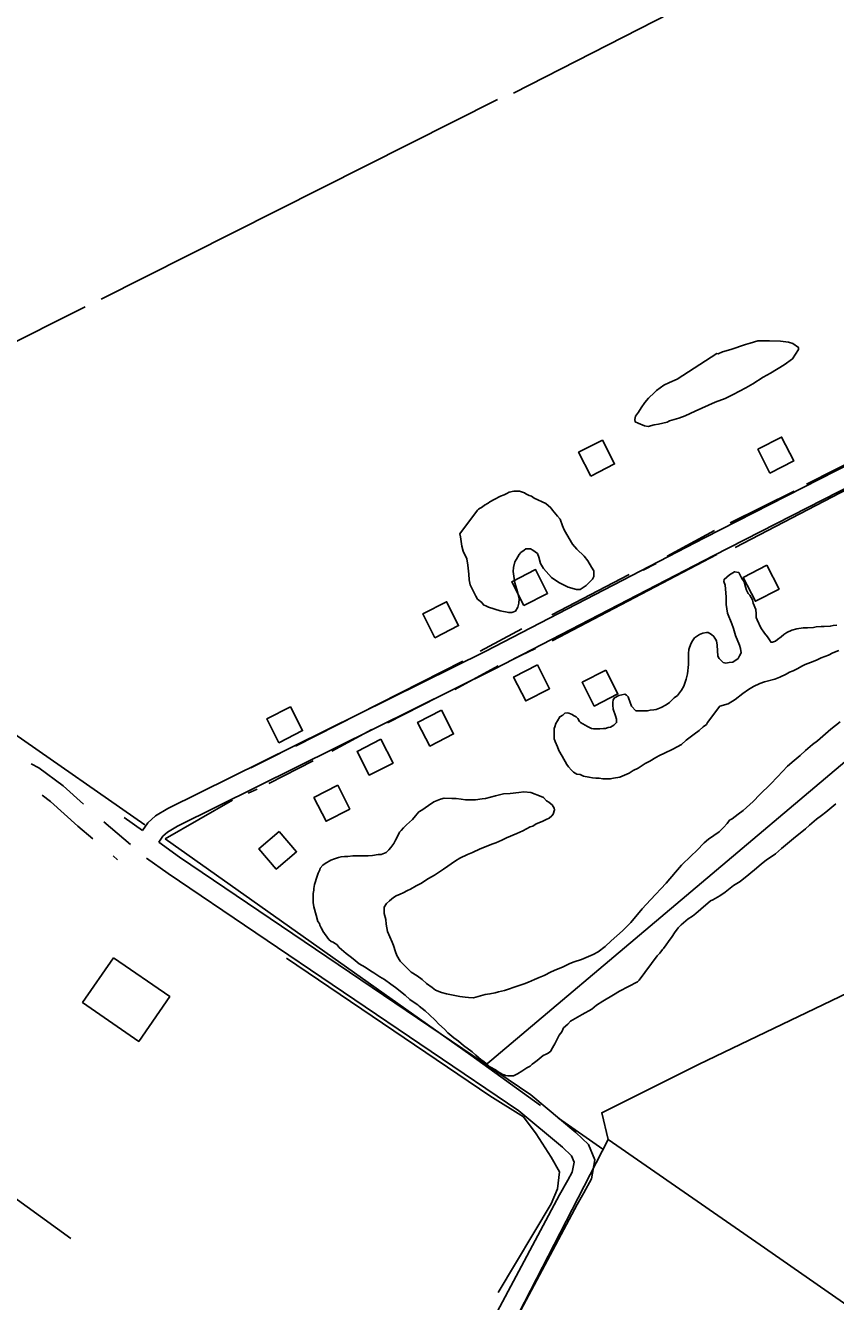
# Model space of a CAD drawing. Extents: x 3187622 to 3225504, y 800805 to 826213.
# Drawn here: x 3198603 to 3199818, y 808193 to 810105 of the extents above; entities that cross this region are included whole.
import ezdxf

# ---------------------------------------------------------------- set-up
doc = ezdxf.new("R2010")
doc.units = 0
for name, color, linetype in [('V-BLDG-OTLN', 7, 'Continuous'), ('V-ROAD-CNTR', 7, 'Continuous'), ('V-SITE-VEGE', 7, 'Continuous'), ('V-TOPO-SHOR', 7, 'Continuous')]:
    doc.layers.add(name, color=color, linetype=linetype)

msp = doc.modelspace()

# ---------------------------------------------------------------- linework, layer by layer
at = {"layer": 'V-BLDG-OTLN'}
for points in [[(3199719.3, 809434.6), (3199755, 809452.8), (3199736.8, 809488.4), (3199701.2, 809470.3)], [(3199450.6, 809430), (3199486.3, 809448.2), (3199468.1, 809483.8), (3199432.5, 809465.7)], [(3199714.8, 809296.3), (3199679.2, 809278.1), (3199697.4, 809242.5), (3199733, 809260.7)], [(3199350.4, 809236.1), (3199386, 809254.3), (3199367.9, 809289.9), (3199332.2, 809271.8)], [(3199217, 809187.8), (3199252.6, 809205.9), (3199234.5, 809241.6), (3199198.8, 809223.4)], [(3199370.7, 809147), (3199335.1, 809128.7), (3199353.3, 809093.1), (3199388.9, 809111.4)], [(3199473.2, 809139.2), (3199437.6, 809121), (3199455.8, 809085.4), (3199491.4, 809103.6)], [(3198983, 809030.4), (3199018.6, 809048.6), (3199000.5, 809084.2), (3198964.9, 809066.1)], [(3199226.8, 809079.2), (3199191.2, 809060.9), (3199209.5, 809025.3), (3199245.1, 809043.6)], [(3199136.1, 809035.6), (3199100.5, 809017.4), (3199118.7, 808981.8), (3199154.3, 809000)], [(3199071.3, 808966.6), (3199035.7, 808948.3), (3199053.9, 808912.7), (3199089.5, 808931)], [(3198983.6, 808897.5), (3198953.2, 808871.4), (3198979.3, 808841.1), (3199009.7, 808867.1)], [(3198735.5, 808708.2), (3198819.6, 808649.9), (3198773, 808582.8), (3198688.9, 808641.1)]]:
    msp.add_lwpolyline(points, close=True, dxfattribs=at)
at = {"layer": 'V-ROAD-CNTR'}
for p, q in [((3198720.7, 808911.8), (3198760.8, 808877.8)), ((3198734.6, 808860.7), (3198741.3, 808854.9))]:
    msp.add_line(p, q, dxfattribs=at)
for points in [[(3198778.6, 808898.7), (3198786.8, 808910.4), (3198798.2, 808920.6), (3198816.9, 808931.7), (3199292.6, 809167.3), (3199621.4, 809337.6), (3200112.6, 809588.5), (3200676.8, 809878), (3201104, 810095.5), (3201257.9, 810176.9)], [(3198803, 808881.2), (3198809.4, 808890.4), (3198816, 808896.3), (3198831.2, 808905.4), (3199306.1, 809140.6), (3199635.1, 809311), (3200126.3, 809561.8), (3200690.5, 809851.3), (3201117.8, 810068.8), (3201271.9, 810150.4)], [(3198611.7, 808999), (3198623.1, 808992.9), (3198660, 808965.7), (3198690.5, 808938.1)], [(3198628.4, 808951.8), (3198641, 808942.5), (3198682, 808905.4), (3198704.1, 808886.6)], [(3198778.6, 808898.7), (3198751.4, 808918.1)], [(3198834.4, 808858.8), (3198803, 808881.2)], [(3198817, 808834.4), (3198784.6, 808857.5)], [(3198834.1, 808859), (3199360.8, 808502.6), (3199428.4, 808446.4), (3199447.1, 808428.2), (3199456.7, 808405), (3199451.6, 808376.6), (3199440.1, 808356)], [(3198817.3, 808834.2), (3199342.7, 808478.6), (3199408.3, 808424.1), (3199421.7, 808411), (3199425.6, 808401.6), (3199423, 808386.9), (3199416.1, 808374.6)], [(3199416.1, 808374.6), (3199403.9, 808352.7), (3198863.8, 807338.9), (3198296.4, 806243.8)], [(3199440.1, 808356), (3199430.2, 808338.3), (3198890.3, 807325), (3198323.1, 806230)]]:
    msp.add_lwpolyline(points, dxfattribs=at)
at = {"layer": 'V-SITE-VEGE'}
for points in [[(3199580, 809575.4), (3199639.7, 809613.6), (3199641.8, 809613.5), (3199648.2, 809616.2), (3199660.8, 809619.8), (3199682.5, 809627.1), (3199689.8, 809629.1), (3199700.9, 809632.8), (3199718.8, 809632.7), (3199735.2, 809632.1), (3199747.3, 809631), (3199753.6, 809628.9), (3199762, 809623), (3199762, 809619.9), (3199753, 809605.7), (3199740.8, 809596.8), (3199720.2, 809584.2), (3199709.1, 809578.5), (3199693.8, 809568.5), (3199683.2, 809562.3), (3199664.2, 809552.3), (3199652.1, 809546.6), (3199637.3, 809540.9), (3199607.2, 809527.3), (3199592.4, 809520.5), (3199582.9, 809516.9), (3199568.7, 809512.7), (3199565, 809511.1), (3199552.3, 809508), (3199545.5, 809507), (3199536.5, 809504.4), (3199531.2, 809505.5), (3199521.8, 809509.2), (3199517, 809511.4), (3199516.5, 809515), (3199517.6, 809519.8), (3199522.4, 809526.1), (3199526.1, 809532.4), (3199531.9, 809540.3), (3199537.2, 809547.1), (3199546.2, 809555.5), (3199549.4, 809558.1), (3199560, 809566.5), (3199568.9, 809570.1)], [(3199254.5, 809343.4), (3199281, 809379.1), (3199282.5, 809380.7), (3199288.4, 809383.8), (3199291.5, 809386.4), (3199296.8, 809389.6), (3199299.5, 809391.7), (3199305.8, 809394.8), (3199315.3, 809400), (3199321.1, 809402.1), (3199324.8, 809404.2), (3199328.5, 809405.8), (3199335.3, 809407.3), (3199343.8, 809407.3), (3199351.1, 809405.1), (3199353.2, 809403.5), (3199358.5, 809400.9), (3199361.7, 809399.8), (3199365.9, 809397.2), (3199383.2, 809389.2), (3199390.6, 809382.3), (3199393.2, 809379.1), (3199401, 809370.1), (3199404.7, 809365.4), (3199408.4, 809355.3), (3199411, 809349.5), (3199414.6, 809342.7), (3199423.5, 809327.9), (3199429.8, 809320.5), (3199440.8, 809309.9), (3199446.1, 809303), (3199451.8, 809293.5), (3199455.5, 809288.2), (3199455.4, 809279.8), (3199453.3, 809275.6), (3199443.8, 809266.2), (3199434.8, 809259.9), (3199429.5, 809259.9), (3199416.9, 809263.6), (3199402.7, 809270.5), (3199391.7, 809278), (3199379.6, 809291.7), (3199375.4, 809299.1), (3199372.8, 809308.6), (3199370.8, 809313.9), (3199363.9, 809319.2), (3199360.3, 809320.8), (3199353.4, 809320.8), (3199350.8, 809319.2), (3199346, 809315.6), (3199343.4, 809312.4), (3199339.6, 809305.6), (3199337, 809301.4), (3199334.8, 809293), (3199334.3, 809287.2), (3199335.8, 809276.6), (3199336.9, 809270.3), (3199340, 809260.3), (3199341.5, 809254.5), (3199343.6, 809246), (3199343, 809239.7), (3199341.4, 809233.4), (3199337.7, 809227.6), (3199332.4, 809225.5), (3199327.7, 809225.6), (3199315.1, 809228.3), (3199297.2, 809233.6), (3199294.6, 809235.2), (3199289.8, 809237.3), (3199287.2, 809240.5), (3199280.9, 809245.8), (3199278.3, 809250), (3199273.6, 809260.1), (3199269.9, 809266.9), (3199268.4, 809274.8), (3199267.9, 809283.3), (3199266.4, 809296.4), (3199264.8, 809305.9), (3199259.6, 809317.5), (3199257.5, 809324.9), (3199255.5, 809339.2)]]:
    msp.add_lwpolyline(points, close=True, dxfattribs=at)
for points in [[(3199626.8, 809195.8), (3199631.6, 809192.6), (3199635.2, 809189.4), (3199639.4, 809183.1), (3199640.4, 809176.8), (3199641.4, 809160.4), (3199643, 809156.7), (3199646.1, 809153.6), (3199649.3, 809150.9), (3199653, 809149.9), (3199658.2, 809150.9), (3199663.5, 809151.4), (3199671.4, 809156.6), (3199673.6, 809160.8), (3199676.2, 809165), (3199675.2, 809171.4), (3199673.6, 809176.6), (3199667.4, 809190.9), (3199664.8, 809201.4), (3199662.2, 809208.8), (3199655.4, 809224.7), (3199653.4, 809237.8), (3199653.4, 809248.9), (3199651.9, 809266.8), (3199650.3, 809272.1), (3199650.4, 809275.3), (3199658.8, 809282.1), (3199666.2, 809286.8), (3199672.5, 809285.7), (3199674.1, 809282.5), (3199677.2, 809276.7), (3199680.4, 809271.4), (3199682.5, 809264.1), (3199684, 809259.3), (3199686.6, 809254), (3199689.2, 809251.4), (3199692.9, 809244.5), (3199693.9, 809239.8), (3199698.1, 809230.3), (3199698.6, 809223.4), (3199698.6, 809218.1), (3199700.1, 809214.4), (3199705.4, 809202.8), (3199711.1, 809194.4), (3199715.8, 809189.1), (3199719.5, 809183.3), (3199720.5, 809181.2), (3199723.2, 809181.2), (3199727.4, 809182.7), (3199730.6, 809185.3), (3199735.9, 809189), (3199740.1, 809192.7), (3199744.8, 809195.8), (3199752.2, 809198.9), (3199759.6, 809201), (3199769.1, 809202.6), (3199775.4, 809202.5), (3199784.4, 809203), (3199788.6, 809204.1), (3199796, 809204.5), (3199800.7, 809204.5), (3199809.7, 809205), (3199813.9, 809206), (3199819.7, 809206.6)], [(3199644.3, 809085.1), (3199625.7, 809060.9), (3199624.1, 809057.8), (3199619.4, 809054.1), (3199613, 809048.9), (3199605.6, 809043.1), (3199593.5, 809034.2), (3199586.6, 809027.9), (3199573.9, 809020.6), (3199561.2, 809014.8), (3199553.8, 809011.2), (3199548, 809008.1), (3199539.1, 809002.8), (3199532.2, 808999.2), (3199521.6, 808992.4), (3199514.2, 808988.7), (3199508.4, 808985), (3199494.2, 808978.8), (3199484.7, 808977.2), (3199479.9, 808976.2), (3199468.9, 808976.3), (3199463.1, 808977.3), (3199458.3, 808977.4), (3199453.1, 808977.9), (3199447.8, 808979), (3199439.9, 808980.1), (3199434.6, 808982.7), (3199429.9, 808983.3), (3199424.6, 808986.5), (3199422, 808989.1), (3199417.3, 808994.4), (3199414.7, 808997.6), (3199407.9, 809010.3), (3199402.7, 809018.7), (3199400.6, 809024.5), (3199397.5, 809032.4), (3199395.9, 809036.1), (3199396, 809051.9), (3199397, 809054), (3199398.1, 809059.3), (3199400.7, 809063), (3199404.5, 809069.3), (3199408.7, 809071.9), (3199411.9, 809074.5), (3199415.6, 809075), (3199417.7, 809074.5), (3199422.9, 809072.9), (3199425, 809071.3), (3199428.7, 809069.2), (3199431.3, 809066.5), (3199433.9, 809062.3), (3199435.5, 809060.7), (3199442.3, 809056.5), (3199446, 809054.9), (3199451.8, 809051.7), (3199455, 809051.1), (3199464.4, 809051.1), (3199469.7, 809051.6), (3199472.9, 809051.6), (3199476.6, 809053.2), (3199480.3, 809053.7), (3199485.5, 809056.8), (3199489.3, 809060.5), (3199489.3, 809065.7), (3199487.7, 809070.5), (3199484.1, 809080.5), (3199483.6, 809086.8), (3199483.6, 809090.5), (3199484.1, 809094.7), (3199486.3, 809097.9), (3199492.6, 809101), (3199501.6, 809103.1), (3199504.2, 809101.5), (3199506.8, 809099.4), (3199507.8, 809096.2), (3199509.4, 809092), (3199511.5, 809085.1), (3199518.3, 809078.3), (3199535.7, 809078.2), (3199539.9, 809079.2), (3199545.2, 809079.7), (3199548.9, 809080.2), (3199556.3, 809083.4), (3199563.7, 809087), (3199568.9, 809090.7), (3199575.8, 809097.5), (3199580.6, 809101.2), (3199586.9, 809109), (3199590.1, 809115.4), (3199593.9, 809125.9), (3199595.5, 809133.8), (3199597.1, 809147.5), (3199597.2, 809164.3), (3199597.7, 809170.1), (3199600.9, 809178.5), (3199603.1, 809183.3), (3199606.2, 809187.5), (3199613.6, 809192.7), (3199618.9, 809194.8), (3199624.2, 809195.8), (3199626.8, 809195.8)], [(3199822.7, 809168.6), (3199813.7, 809165), (3199806.9, 809161.8), (3199795.8, 809157.7), (3199790, 809154.5), (3199784.2, 809152.4), (3199772, 809147.8), (3199767.3, 809145.1), (3199760.9, 809141.5), (3199754.1, 809138.3), (3199748.8, 809136.3), (3199743.5, 809133.1), (3199734, 809128.9)], [(3199734, 809128.9), (3199726.6, 809125.8), (3199711.3, 809121.7), (3199703.9, 809119.1), (3199694.4, 809114.9), (3199687, 809110.2), (3199678.6, 809104.4), (3199667, 809095), (3199656.4, 809088.7), (3199644.3, 809085.1)], [(3199312.6, 808657.1), (3199321.5, 808659.2), (3199327.3, 808660.8), (3199335.8, 808663.9), (3199350.6, 808669.1), (3199357.4, 808671.7), (3199366.4, 808675.3), (3199373.2, 808678.5), (3199380.6, 808681.6), (3199391.2, 808686.8), (3199399.1, 808690.5), (3199408.1, 808694.1), (3199419.2, 808699.3), (3199426, 808702), (3199436.6, 808705.6), (3199444, 808708.7), (3199454.5, 808712.9), (3199461.9, 808717.1), (3199472.5, 808724.9), (3199481.5, 808733.3), (3199498.4, 808748.5), (3199510.6, 808761.1), (3199527.5, 808781.6), (3199540.2, 808794.7), (3199563.5, 808819.9), (3199577.8, 808836.2), (3199586.8, 808846.7), (3199601.1, 808860.8), (3199609.6, 808868.7), (3199620.7, 808880.2), (3199627.1, 808886), (3199642.9, 808897), (3199649.8, 808903.3), (3199655.1, 808909.6), (3199658.8, 808914.3), (3199662.5, 808916.4), (3199671.5, 808923.2), (3199678.9, 808929), (3199694.2, 808942.1), (3199704.3, 808952.6), (3199720.1, 808968.3), (3199730.7, 808979.3), (3199745.5, 808995.1), (3199755.6, 809004), (3199764.6, 809011.3), (3199772.5, 809018.7), (3199783.1, 809027.6), (3199790.5, 809033.3), (3199810.6, 809050.6), (3199824.3, 809061.6)], [(3199132.2, 808862.9), (3199136.4, 808862.9), (3199143.8, 808866), (3199148.1, 808869.7), (3199151.2, 808873.3), (3199155.5, 808879.6), (3199158.1, 808884.4), (3199161.9, 808891.7), (3199164, 808896.5), (3199166.6, 808899.1), (3199169.8, 808902.8), (3199174.6, 808907.5), (3199183.6, 808915.3), (3199187.8, 808920.6), (3199193.1, 808926.9), (3199197.3, 808929.5), (3199207.4, 808936.3), (3199215.3, 808941.6), (3199225.3, 808945.7), (3199231.1, 808947.3), (3199242.2, 808946.7), (3199249, 808946.7), (3199256.4, 808945.6), (3199262.7, 808945), (3199278, 808945), (3199288, 808946.5), (3199292.8, 808947), (3199308.1, 808950.6), (3199319.7, 808953.7), (3199329.7, 808954.2), (3199342.9, 808955.7), (3199350.2, 808956.8), (3199360.8, 808955.7), (3199376.5, 808949.8), (3199379.7, 808948.2), (3199384.4, 808943.4), (3199387.6, 808941.3), (3199390.7, 808938.7), (3199392.8, 808937.1), (3199396, 808932.3), (3199396.5, 808929.7), (3199394.3, 808923.4), (3199392.2, 808920.8), (3199388.5, 808917.1), (3199383.8, 808915.5), (3199378, 808912.4), (3199369, 808908.7), (3199363.7, 808905.6), (3199360, 808904.6), (3199348.9, 808898.3), (3199339.9, 808894.6), (3199324.6, 808887.9), (3199317.2, 808884.2), (3199308.3, 808880.6), (3199304.1, 808879), (3199285.1, 808871.2), (3199273.4, 808866), (3199266, 808862.8), (3199254.4, 808857.6), (3199248.1, 808853.4), (3199230.1, 808840.9), (3199216.4, 808832), (3199207.4, 808826.7), (3199195.8, 808819.4), (3199188.9, 808815.7), (3199180.5, 808811), (3199176.2, 808808.9), (3199169.4, 808805.3), (3199165.2, 808803.2), (3199158.8, 808801.1), (3199155.1, 808798.5), (3199148.8, 808793.3), (3199144.5, 808789.6), (3199140.8, 808783.8), (3199140.8, 808774.3), (3199143.4, 808765.4), (3199143.9, 808758.5), (3199145.9, 808747.4), (3199153.2, 808731.6), (3199154.8, 808726.3), (3199157.9, 808716.8), (3199160, 808711.6), (3199165.2, 808703.1), (3199170.5, 808697.3), (3199181.5, 808686.7), (3199190.4, 808680.9), (3199197.8, 808675.6), (3199204.6, 808669.7), (3199213, 808663.4), (3199217.7, 808659.7), (3199226.7, 808655.9), (3199234.6, 808653.8), (3199254.6, 808650), (3199262.5, 808648.9), (3199267.2, 808648.4), (3199275.1, 808648.3), (3199278.3, 808648.9), (3199292.5, 808653), (3199299.4, 808654), (3199307.3, 808655.6), (3199312.6, 808657.1)], [(3199818, 808938.9), (3199812.2, 808933.7), (3199803.2, 808926.3), (3199796.3, 808921.1), (3199788.9, 808915.9), (3199778.4, 808906.9), (3199772.5, 808901.2), (3199754.6, 808887), (3199736.6, 808871.8), (3199727.6, 808864), (3199713.8, 808854.5), (3199706.4, 808848.8), (3199699, 808842.5), (3199687.4, 808833.1), (3199674.7, 808822.6), (3199664.7, 808816.3), (3199652, 808806.3), (3199644.1, 808801.1), (3199633.5, 808794.8), (3199630.3, 808793.3), (3199615.5, 808781.2), (3199608.1, 808774.4), (3199603.4, 808770.7), (3199596.5, 808766.5), (3199586.4, 808757.6), (3199581.7, 808752.9), (3199576.4, 808745.6), (3199572.7, 808739.8), (3199567.4, 808732.4), (3199563.7, 808727.7), (3199559.9, 808721.9), (3199558.4, 808720.3), (3199554.1, 808715.1), (3199552, 808713), (3199550.4, 808710.9)], [(3199550.4, 808710.9), (3199523.4, 808674.7), (3199520.7, 808672), (3199493.8, 808657.9), (3199484.8, 808652.7), (3199469, 808643.3), (3199459.5, 808637), (3199452.1, 808631.2), (3199437.8, 808622.9), (3199420.4, 808612.9), (3199416.1, 808608.7), (3199409.8, 808603), (3199407.1, 808597.2), (3199403.4, 808591.9), (3199397, 808579.3), (3199391.7, 808570.4), (3199390.7, 808568.3), (3199387, 808565.1), (3199383.8, 808563.6), (3199379.1, 808561.5), (3199370.1, 808554.2), (3199366.4, 808551), (3199362.7, 808548.4), (3199360, 808545.8), (3199354.7, 808543.2), (3199347.3, 808537.9), (3199341, 808534.3), (3199334.7, 808531.1), (3199326.2, 808531.2), (3199323.1, 808531.7), (3199321, 808532.8), (3199318.9, 808533.3), (3199312, 808537), (3199307.8, 808540.2), (3199299.4, 808544.5), (3199295.2, 808548.7), (3199288.9, 808553.5), (3199286.3, 808555), (3199278.4, 808561.9), (3199272.7, 808567.2), (3199260.1, 808576.8), (3199252.2, 808583.1), (3199245.4, 808587.9), (3199242.2, 808590.5), (3199236.4, 808595.8), (3199231.2, 808601.1), (3199222.8, 808608.5), (3199217.5, 808614.4), (3199209.1, 808622.8), (3199202.3, 808628.6), (3199193.4, 808635.5), (3199191.3, 808637.7), (3199184.5, 808641.9), (3199179.7, 808645.6), (3199172.4, 808652), (3199158.2, 808663.6), (3199150.9, 808668.4), (3199141.4, 808675.3), (3199134.6, 808679.5), (3199125.6, 808685.4), (3199120.4, 808688.5), (3199112.5, 808693.8), (3199103.6, 808699.2), (3199094.7, 808706.6), (3199089.9, 808709.8), (3199084.2, 808714.5), (3199073.7, 808723.5), (3199070, 808727.8), (3199066.3, 808729.9), (3199064.7, 808731.5), (3199061.6, 808732.5), (3199057.9, 808735.7), (3199049, 808747.9), (3199048, 808750.5), (3199046.4, 808753.1), (3199044.8, 808756.8), (3199044.3, 808759.5), (3199041.7, 808762.6), (3199039.1, 808772.1), (3199035.5, 808784.3), (3199034.4, 808791.1), (3199034.5, 808804.3), (3199035.6, 808809.6), (3199035.6, 808811.7), (3199036.7, 808818), (3199040.4, 808830.6), (3199042, 808834.8), (3199044.7, 808840.1), (3199045.2, 808842.2), (3199048.9, 808846.9), (3199052.6, 808849.5), (3199061.1, 808854.2), (3199066.3, 808856.3), (3199072.7, 808858.4), (3199076.4, 808859.4), (3199081.6, 808859.9), (3199086.4, 808859.9), (3199093.8, 808860.9), (3199116.9, 808860.8), (3199123.3, 808861.3), (3199132.2, 808862.9)]]:
    msp.add_lwpolyline(points, dxfattribs=at)
at = {"layer": 'V-TOPO-SHOR'}
for p, q in [((3199334.8, 810004), (3199932.2, 810309.2)), ((3198716.7, 809695.1), (3199310.9, 809994.4)), ((3198150.1, 809411.2), (3198692.8, 809683.7)), ((3199947.6, 809505.9), (3199774.2, 809417.9)), ((3199667.2, 809323.1), (3199860.9, 809424.1)), ((3199755.4, 809407.6), (3199659.6, 809359.8)), ((3199636, 809348.6), (3199565, 809310.2)), ((3199392.6, 809183.2), (3199639.7, 809312.5)), ((3199548.6, 809299.2), (3199529.2, 809289.2)), ((3199508, 809282.4), (3199392.5, 809221.9)), ((3199347.5, 809201.3), (3199284.8, 809167.6)), ((3199335.6, 809156.1), (3199367.9, 809171.4)), ((3199258.8, 809152.8), (3199008.2, 809025.3)), ((3199247, 809110), (3199311.8, 809145.7)), ((3199145.9, 809060.4), (3199222.3, 809099.1)), ((3199062.3, 809017.9), (3199122.6, 809050.4)), ((3198984.9, 809014.7), (3198941, 808992.8)), ((3198968.3, 808969.2), (3199034.6, 809003.4)), ((3198881, 808963.9), (3198856, 808951.2)), ((3198937.3, 808955), (3198950.4, 808960.6)), ((3198812.8, 808886.2), (3198913.4, 808944.1)), ((3198671.5, 808287.2), (3198189.7, 808635.9)), ((3199402.3, 808467.7), (3199469, 808421))]:
    msp.add_line(p, q, dxfattribs=at)
for points in [[(3198782.1, 808907.4), (3198585.8, 809044.1), (3198536.1, 809104), (3198120.2, 809388.4), (3197948.4, 809556.7), (3197659.9, 809898.4)], [(3199292.8, 808547.2), (3199863.4, 809029), (3200193.1, 809200.2), (3200554.5, 809377.7), (3200636.9, 809371.4), (3200833.4, 809308), (3201315.3, 809510.9)], [(3201137.7, 809309.6), (3200741.5, 809109.9), (3199911, 808691.4), (3199613, 808548.8), (3199467.2, 808475.9), (3199476.7, 808435.9)], [(3198812.8, 808886.2), (3199270.8, 808562), (3199375.3, 808486.6)], [(3198994.8, 808707.3), (3199299.2, 808501.2), (3199349.9, 808469.5), (3199368.9, 808444.2), (3199391.1, 808409.3), (3199403.8, 808387.1), (3199400.6, 808361.7), (3199391.1, 808339.5), (3199311.8, 808206.4)], [(3198620.5, 806807), (3198826, 807200.9), (3198883.6, 807311.4), (3198970.2, 807461.6), (3199058.7, 807623.4), (3199151.2, 807799.6), (3199297.4, 808087), (3199476.7, 808435.9)], [(3199476.7, 808435.9), (3199710.9, 808273.3), (3199959.4, 808100.7), (3200075, 808018.8), (3200197, 807940.4), (3200298.3, 807874.7), (3200349.6, 807845.6), (3200384.7, 807829.3), (3200430.8, 807814.1), (3200688.4, 807736.8), (3200788.2, 807711.5), (3200995.6, 807645.4), (3201357.5, 807519.7), (3201665.3, 807427.1), (3201799, 807382.7)]]:
    msp.add_lwpolyline(points, dxfattribs=at)

doc.saveas('drawing.dxf')
